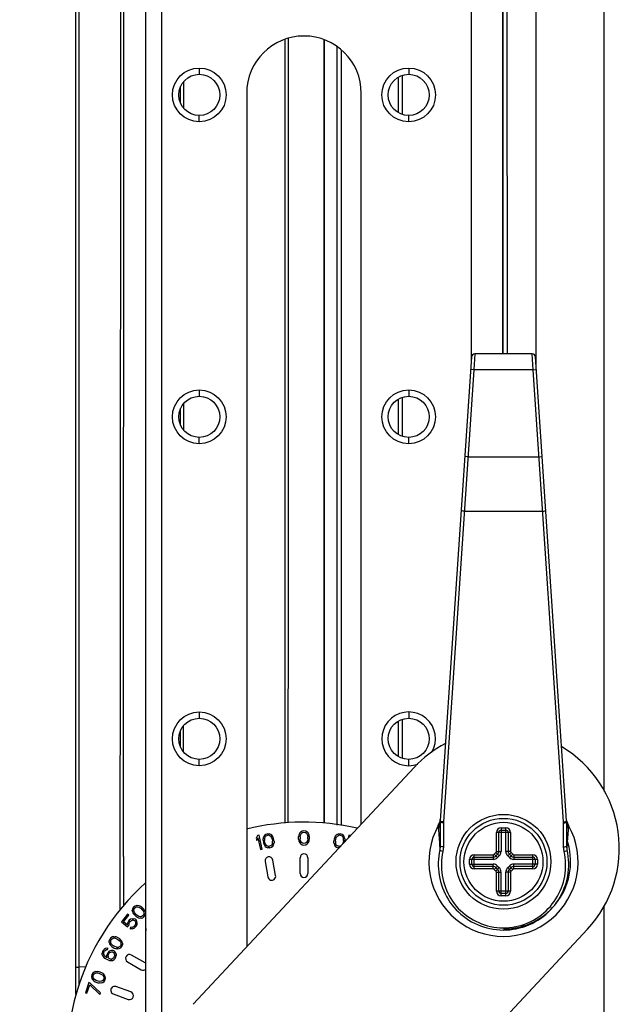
# Paper-space layout 'Sheet' of a CAD drawing. Header units: inches. Extents: x 0.2 to 10.8, y 0.2 to 8.3.
# Tile 379 of 545: x 9.566 to 9.87, y 2.42 to 2.918. Entities that reach past the tile are written whole.
import ezdxf

# ---------------------------------------------------------------- set-up
doc = ezdxf.new("R2010")
doc.units = ezdxf.units.IN
doc.header["$MEASUREMENT"] = 0
doc.layers.get('0').update_dxf_attribs({"lineweight": 5})
doc.layers.add('02___PRT_ALL_AXES', color=7, linetype='Continuous')
doc.styles.add('My Text', font='tahoma.ttf')
doc.dimstyles.new('My Dimension - mm [in] (ANSI)$0', dxfattribs={"dimtxt": 0.12, "dimasz": 0.09842519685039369, "dimexe": 0.125, "dimexo": 0.06299999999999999, "dimgap": 0.03149606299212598, "dimtad": 0, "dimlfac": 250, "dimzin": 4, "dimdsep": 46, "dimtxsty": 'My Text', "dimblk": 'Filled-1', "dimcen": 0.09, "dimclrd": 1, "dimclre": 1, "dimclrt": 1, "dimadec": 1, "dimazin": 1, "dimtfac": 1, "dimtofl": 0, "dimtmove": 0, "dimatfit": 3, "dimfxl": 1, "dimtolj": 1, "dimtzin": 4, "dimlwd": -1, "dimlwe": -1, "dimarcsym": 0})

# ---------------------------------------------------------------- blocks, each defined once
blk = doc.blocks.new('*D12')
at = {"color": 1, "true_color": 0xff0000}
for p, q in [((9.686943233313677, 3.704310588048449), (8.70559147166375, 3.704310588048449)), ((8.83059147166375, 3.605885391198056), (8.83059147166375, 3.470499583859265)), ((8.83059147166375, 1.606466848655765), (8.83059147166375, 1.741852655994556)), ((9.426522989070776, 1.508041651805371), (8.70559147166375, 1.508041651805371))]:
    blk.add_line(p, q, dxfattribs=at)
at = {"layer": 'Defpoints', "color": 0}
for p in [(9.749943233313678, 3.704310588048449), (8.83059147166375, 1.508041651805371), (9.489522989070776, 1.508041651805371)]:
    blk.add_point(p, dxfattribs=at)
at = {"color": 1, "true_color": 0xff0000, "insert": (8.83059147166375, 2.606176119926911), "char_height": 0.12, "attachment_point": 5, "rotation": 90, "style": 'My Text'}
blk.add_mtext('\\A1;549.07 mm [21.617 in]', dxfattribs=at)
blk = doc.blocks.new('Filled-1')

psp = doc.layouts.new('Sheet')

# ---------------------------------------------------------------- linework, layer by layer
at = {"color": 0, "linetype": 'ByBlock', "lineweight": -3}
for p, q in [((9.637943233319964, 2.397654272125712), (9.637943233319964, 3.704310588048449)), ((9.861943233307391, 2.527911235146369), (9.861943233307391, 3.704310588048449)), ((9.629943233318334, 2.380310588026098), (9.629943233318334, 3.69631058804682)), ((9.594515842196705, 2.425246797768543), (9.594366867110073, 3.266723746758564)), ((9.618630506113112, 2.494880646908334), (9.618692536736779, 3.26871408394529)), ((9.596095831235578, 2.429479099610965), (9.596165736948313, 3.25345208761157)), ((9.617077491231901, 3.253546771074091), (9.616904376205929, 2.593748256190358)), ((9.8105515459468, 3.023755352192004), (9.810580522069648, 2.749271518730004)), ((9.812657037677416, 3.023717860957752), (9.812742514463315, 2.749271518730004)), ((9.794543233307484, 3.007425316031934), (9.794543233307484, 2.744181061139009)), ((9.827343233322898, 3.007425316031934), (9.827343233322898, 2.744181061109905)), ((9.81057483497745, 2.749271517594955), (9.810572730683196, 2.997183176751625)), ((9.70034252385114, 2.511834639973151), (9.700339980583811, 2.90850540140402)), ((9.70204202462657, 2.647834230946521), (9.702080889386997, 2.909035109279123)), ((9.719971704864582, 2.908329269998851), (9.719971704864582, 2.511780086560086)), ((9.720371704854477, 2.511724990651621), (9.720371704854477, 2.908163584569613)), ((9.726794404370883, 2.51084032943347), (9.72676857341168, 2.904787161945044)), ((9.728743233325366, 2.90315382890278), (9.728743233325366, 2.510571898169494)), ((9.656943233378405, 2.893990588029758), (9.6569432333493, 2.890790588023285)), ((9.762943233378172, 2.893990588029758), (9.762943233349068, 2.890790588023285)), ((9.649161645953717, 2.873557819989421), (9.649165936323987, 2.887228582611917)), ((9.757735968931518, 2.871438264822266), (9.75773563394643, 2.88934273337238)), ((9.759799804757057, 2.870528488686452), (9.759796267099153, 2.890251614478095)), ((9.647472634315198, 2.876152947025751), (9.647472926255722, 2.884628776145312)), ((9.65694323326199, 2.8667905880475), (9.65694323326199, 2.869990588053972)), ((9.762943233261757, 2.8667905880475), (9.762943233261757, 2.869990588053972)), ((9.79478572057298, 2.747778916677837), (9.7789613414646, 2.512987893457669)), ((9.796382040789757, 2.749270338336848), (9.79595076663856, 2.741271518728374)), ((9.825504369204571, 2.749271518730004), (9.796382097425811, 2.749271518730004)), ((9.825935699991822, 2.741271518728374), (9.825504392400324, 2.749271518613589)), ((9.842925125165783, 2.512987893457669), (9.827100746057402, 2.747778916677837)), ((9.79595076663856, 2.741271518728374), (9.78055771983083, 2.512414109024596)), ((9.79595076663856, 2.741271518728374), (9.79435438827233, 2.741379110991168)), ((9.825935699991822, 2.741271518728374), (9.79595076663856, 2.741271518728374)), ((9.825935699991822, 2.741271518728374), (9.827532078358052, 2.741379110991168)), ((9.841328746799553, 2.512414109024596), (9.825935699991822, 2.741271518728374)), ((9.656943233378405, 2.731030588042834), (9.6569432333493, 2.727830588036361)), ((9.762943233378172, 2.731030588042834), (9.762943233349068, 2.727830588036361)), ((9.7577390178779, 2.708476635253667), (9.757738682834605, 2.726384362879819)), ((9.759829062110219, 2.70755961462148), (9.759825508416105, 2.727300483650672)), ((9.647467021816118, 2.713203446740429), (9.647467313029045, 2.721658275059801)), ((9.649111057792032, 2.710659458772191), (9.649115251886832, 2.72420682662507)), ((9.65694323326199, 2.703830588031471), (9.65694323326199, 2.707030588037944)), ((9.762943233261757, 2.703830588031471), (9.762943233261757, 2.707030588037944)), ((9.792982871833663, 2.697235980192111), (9.791386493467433, 2.697343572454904)), ((9.792982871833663, 2.697235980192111), (9.828903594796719, 2.697235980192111)), ((9.828903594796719, 2.697235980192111), (9.830499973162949, 2.697343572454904)), ((9.791158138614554, 2.669695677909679), (9.830728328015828, 2.669695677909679)), ((9.701953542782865, 2.512033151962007), (9.7020416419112, 2.647834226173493)), ((9.616907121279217, 2.593747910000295), (9.616772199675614, 2.498498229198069)), ((9.656943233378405, 2.568070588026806), (9.6569432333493, 2.564870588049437)), ((9.762943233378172, 2.568070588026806), (9.762943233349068, 2.564870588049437)), ((9.757742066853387, 2.545515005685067), (9.757741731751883, 2.563425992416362)), ((9.759858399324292, 2.544590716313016), (9.759854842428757, 2.564349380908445)), ((9.647464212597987, 2.550248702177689), (9.64746450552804, 2.558693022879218)), ((9.649022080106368, 2.547807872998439), (9.64903222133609, 2.561145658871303)), ((9.65694323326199, 2.540870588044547), (9.65694323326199, 2.54407058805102)), ((9.762943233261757, 2.540870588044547), (9.762943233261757, 2.54407058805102)), ((9.77795348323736, 2.510593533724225), (9.778622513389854, 2.512117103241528)), ((9.778622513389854, 2.512117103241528), (9.778833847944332, 2.5128597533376)), ((9.778798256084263, 2.511882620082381), (9.778961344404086, 2.512987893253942)), ((9.778968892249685, 2.513566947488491), (9.77882175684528, 2.512820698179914)), ((9.778833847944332, 2.5128597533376), (9.778969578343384, 2.513566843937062)), ((9.778943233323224, 2.512449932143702), (9.778943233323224, 2.500220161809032)), ((9.779073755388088, 2.512799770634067), (9.7789613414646, 2.512987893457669)), ((9.78055771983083, 2.512414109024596), (9.780543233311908, 2.511983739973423)), ((9.780543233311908, 2.511983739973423), (9.780543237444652, 2.499753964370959)), ((9.841343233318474, 2.511983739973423), (9.841328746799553, 2.512414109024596)), ((9.841343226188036, 2.499754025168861), (9.841343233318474, 2.511983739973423)), ((9.84281271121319, 2.512799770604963), (9.842925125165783, 2.512987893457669)), ((9.843053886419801, 2.512865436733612), (9.842917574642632, 2.513566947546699)), ((9.842939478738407, 2.512695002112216), (9.842925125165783, 2.512987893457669)), ((9.843088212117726, 2.511882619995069), (9.842925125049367, 2.512987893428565)), ((9.842943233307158, 2.512449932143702), (9.842939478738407, 2.512695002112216)), ((9.842943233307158, 2.500220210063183), (9.842943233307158, 2.512449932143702)), ((9.843052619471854, 2.512859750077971), (9.84326395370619, 2.512117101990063)), ((9.843490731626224, 2.511538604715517), (9.843053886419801, 2.512865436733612)), ((9.84326395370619, 2.512117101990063), (9.843932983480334, 2.510593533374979)), ((9.707843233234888, 2.50683824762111), (9.707543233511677, 2.50622548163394)), ((9.708293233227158, 2.507297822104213), (9.707843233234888, 2.50683824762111)), ((9.708143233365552, 2.505765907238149), (9.708743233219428, 2.506685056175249)), ((9.709043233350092, 2.507757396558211), (9.708293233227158, 2.507297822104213)), ((9.708743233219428, 2.506685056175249), (9.709193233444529, 2.506991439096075)), ((9.709943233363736, 2.507910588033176), (9.709043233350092, 2.507757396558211)), ((9.709193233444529, 2.506991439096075), (9.709943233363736, 2.50714463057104)), ((9.71084323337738, 2.507757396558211), (9.709943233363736, 2.507910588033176)), ((9.709943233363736, 2.50714463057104), (9.710693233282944, 2.506991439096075)), ((9.710693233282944, 2.506991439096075), (9.71114323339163, 2.506685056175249)), ((9.711593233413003, 2.507297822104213), (9.71084323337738, 2.507757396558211)), ((9.71114323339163, 2.506685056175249), (9.71174323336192, 2.505765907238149)), ((9.712043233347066, 2.50683824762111), (9.711593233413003, 2.507297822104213)), ((9.712343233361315, 2.50622548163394), (9.712043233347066, 2.50683824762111)), ((9.777953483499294, 2.510593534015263), (9.77796115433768, 2.50980463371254)), ((9.77796115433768, 2.50980463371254), (9.778003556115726, 2.508880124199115)), ((9.814543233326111, 2.507025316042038), (9.807343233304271, 2.507025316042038)), ((9.807343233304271, 2.497453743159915), (9.807343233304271, 2.507025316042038)), ((9.80854323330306, 2.497453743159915), (9.80854323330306, 2.507025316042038)), ((9.80974323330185, 2.509425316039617), (9.812143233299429, 2.509425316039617)), ((9.80974323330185, 2.509425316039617), (9.80974323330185, 2.497453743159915)), ((9.80974323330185, 2.508225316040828), (9.812143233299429, 2.508225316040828)), ((9.812143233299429, 2.497453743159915), (9.812143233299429, 2.509425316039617)), ((9.813343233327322, 2.507025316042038), (9.813343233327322, 2.497453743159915)), ((9.814543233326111, 2.507025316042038), (9.814543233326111, 2.497453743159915)), ((9.843948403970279, 2.510602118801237), (9.843490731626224, 2.511538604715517)), ((9.843882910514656, 2.508880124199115), (9.843925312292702, 2.50980463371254)), ((9.843925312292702, 2.50980463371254), (9.843932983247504, 2.510593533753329)), ((9.686413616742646, 2.505490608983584), (9.685750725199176, 2.504257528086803)), ((9.685750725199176, 2.504257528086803), (9.686000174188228, 2.503057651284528)), ((9.686000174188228, 2.503057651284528), (9.686663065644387, 2.504290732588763)), ((9.687294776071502, 2.505673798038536), (9.686413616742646, 2.505490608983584)), ((9.686663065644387, 2.504290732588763), (9.687879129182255, 2.498441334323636)), ((9.68876028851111, 2.498624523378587), (9.687294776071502, 2.505673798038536)), ((9.689247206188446, 2.503116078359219), (9.689272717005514, 2.50389616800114)), ((9.689247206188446, 2.503116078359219), (9.689467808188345, 2.501755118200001)), ((9.689347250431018, 2.504373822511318), (9.689272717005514, 2.50389616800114)), ((9.689545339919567, 2.505026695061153), (9.689347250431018, 2.504373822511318)), ((9.689467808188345, 2.501755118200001), (9.689738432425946, 2.501023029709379)), ((9.689916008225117, 2.5055523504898), (9.689545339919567, 2.505026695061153)), ((9.690582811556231, 2.506126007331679), (9.689916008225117, 2.5055523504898)), ((9.690013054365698, 2.504016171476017), (9.690012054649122, 2.503084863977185)), ((9.69018363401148, 2.502026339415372), (9.690012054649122, 2.503084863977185)), ((9.690013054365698, 2.504016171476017), (9.690458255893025, 2.505019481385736)), ((9.69047876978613, 2.501143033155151), (9.69018363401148, 2.502026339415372)), ((9.690458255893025, 2.505019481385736), (9.690853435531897, 2.50539391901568)), ((9.691446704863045, 2.506421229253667), (9.690582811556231, 2.506126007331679)), ((9.690853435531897, 2.50539391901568), (9.69156926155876, 2.505665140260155)), ((9.691446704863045, 2.506421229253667), (9.692359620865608, 2.506414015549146)), ((9.69233410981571, 2.505633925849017), (9.69156926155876, 2.505665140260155)), ((9.69233410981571, 2.505633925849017), (9.692827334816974, 2.505403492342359)), ((9.693173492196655, 2.506080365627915), (9.692359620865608, 2.506414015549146)), ((9.692827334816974, 2.505403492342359), (9.69356667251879, 2.504592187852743)), ((9.693691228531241, 2.505698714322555), (9.693173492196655, 2.506080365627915)), ((9.69356667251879, 2.504592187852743), (9.693861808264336, 2.503708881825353)), ((9.694032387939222, 2.501719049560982), (9.693587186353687, 2.500715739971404)), ((9.69408540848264, 2.505141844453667), (9.693691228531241, 2.505698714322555)), ((9.693861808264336, 2.503708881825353), (9.69403338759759, 2.50265035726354)), ((9.694032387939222, 2.501719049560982), (9.69403338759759, 2.50265035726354)), ((9.694307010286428, 2.504712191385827), (9.69408540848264, 2.505141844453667)), ((9.694577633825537, 2.50398010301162), (9.694307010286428, 2.504712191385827)), ((9.69479823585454, 2.502619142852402), (9.694577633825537, 2.50398010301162)), ((9.694698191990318, 2.501361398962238), (9.69477272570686, 2.501839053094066)), ((9.69479823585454, 2.502619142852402), (9.69477272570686, 2.501839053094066)), ((9.707393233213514, 2.505765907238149), (9.707243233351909, 2.504999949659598)), ((9.707243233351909, 2.503621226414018), (9.707243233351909, 2.504999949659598)), ((9.707243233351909, 2.503621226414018), (9.707393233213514, 2.502855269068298)), ((9.707543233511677, 2.50622548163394), (9.707393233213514, 2.505765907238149)), ((9.707393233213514, 2.502855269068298), (9.707543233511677, 2.502395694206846)), ((9.707543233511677, 2.502395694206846), (9.707843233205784, 2.50178292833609)), ((9.707843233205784, 2.50178292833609), (9.708293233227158, 2.501323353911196)), ((9.707993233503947, 2.504846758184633), (9.708143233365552, 2.505765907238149)), ((9.707993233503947, 2.504846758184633), (9.707993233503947, 2.503774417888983)), ((9.708143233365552, 2.502855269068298), (9.707993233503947, 2.503774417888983)), ((9.708743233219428, 2.501936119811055), (9.708143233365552, 2.502855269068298)), ((9.709193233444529, 2.501629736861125), (9.708743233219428, 2.501936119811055)), ((9.71114323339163, 2.501936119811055), (9.710693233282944, 2.501629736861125)), ((9.71174323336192, 2.502855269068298), (9.71114323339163, 2.501936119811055)), ((9.7115932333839, 2.501323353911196), (9.712043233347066, 2.50178292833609)), ((9.71174323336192, 2.505765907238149), (9.711893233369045, 2.504846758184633)), ((9.711893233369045, 2.503774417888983), (9.71174323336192, 2.502855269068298)), ((9.711893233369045, 2.503774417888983), (9.711893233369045, 2.504846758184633)), ((9.712043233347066, 2.50178292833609), (9.712343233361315, 2.502395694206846)), ((9.71249323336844, 2.505765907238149), (9.712343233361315, 2.50622548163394)), ((9.712343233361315, 2.502395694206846), (9.71249323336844, 2.502855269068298)), ((9.712643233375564, 2.504999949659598), (9.71249323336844, 2.505765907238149)), ((9.71249323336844, 2.502855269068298), (9.712643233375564, 2.503621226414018)), ((9.712643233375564, 2.504999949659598), (9.712643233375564, 2.503621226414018)), ((9.72530883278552, 2.50398010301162), (9.725088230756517, 2.502619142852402)), ((9.725113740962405, 2.501839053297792), (9.725088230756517, 2.502619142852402)), ((9.725113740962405, 2.501839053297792), (9.72518827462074, 2.501361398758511)), ((9.725579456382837, 2.504712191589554), (9.72530883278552, 2.50398010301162)), ((9.725801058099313, 2.50514184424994), (9.725579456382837, 2.504712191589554)), ((9.726195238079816, 2.505698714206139), (9.725801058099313, 2.50514184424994)), ((9.725853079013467, 2.50265035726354), (9.726024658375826, 2.503708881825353)), ((9.725853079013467, 2.50265035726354), (9.725854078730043, 2.501719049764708)), ((9.72629928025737, 2.500715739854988), (9.725854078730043, 2.501719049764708)), ((9.726024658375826, 2.503708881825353), (9.726319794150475, 2.504592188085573)), ((9.726712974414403, 2.506080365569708), (9.726195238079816, 2.505698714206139)), ((9.726319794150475, 2.504592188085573), (9.727059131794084, 2.505403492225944)), ((9.727526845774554, 2.506414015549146), (9.726712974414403, 2.506080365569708)), ((9.727059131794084, 2.505403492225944), (9.727552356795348, 2.505633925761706)), ((9.727526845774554, 2.506414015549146), (9.728439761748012, 2.506421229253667)), ((9.728317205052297, 2.505665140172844), (9.727552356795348, 2.505633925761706)), ((9.728317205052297, 2.505665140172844), (9.72903303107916, 2.505393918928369)), ((9.729303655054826, 2.506126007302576), (9.728439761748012, 2.506421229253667)), ((9.72903303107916, 2.505393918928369), (9.729428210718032, 2.505019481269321)), ((9.72997045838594, 2.505552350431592), (9.729303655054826, 2.506126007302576)), ((9.72970283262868, 2.502026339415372), (9.729407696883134, 2.501143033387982)), ((9.729428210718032, 2.505019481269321), (9.729873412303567, 2.504016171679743)), ((9.72987441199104, 2.503084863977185), (9.72970283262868, 2.502026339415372)), ((9.72987441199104, 2.503084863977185), (9.729873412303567, 2.504016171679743)), ((9.73034112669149, 2.505026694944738), (9.72997045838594, 2.505552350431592)), ((9.730539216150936, 2.504373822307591), (9.73034112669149, 2.505026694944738)), ((9.730498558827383, 2.50224804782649), (9.730639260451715, 2.503116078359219)), ((9.730613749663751, 2.503896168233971), (9.730539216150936, 2.504373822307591)), ((9.730613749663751, 2.503896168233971), (9.730639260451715, 2.503116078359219)), ((9.732591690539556, 2.505673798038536), (9.732275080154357, 2.504150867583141)), ((9.733472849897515, 2.505490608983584), (9.732591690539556, 2.505673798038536)), ((9.687879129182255, 2.498441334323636), (9.68876028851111, 2.498624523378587)), ((9.689738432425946, 2.501023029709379), (9.689960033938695, 2.500593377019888)), ((9.689960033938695, 2.500593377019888), (9.690354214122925, 2.500036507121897)), ((9.690354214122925, 2.500036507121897), (9.690871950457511, 2.499654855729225)), ((9.691218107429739, 2.500331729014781), (9.69047876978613, 2.501143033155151)), ((9.690871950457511, 2.499654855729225), (9.691685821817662, 2.49932120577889)), ((9.691711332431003, 2.500101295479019), (9.691218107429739, 2.500331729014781)), ((9.692598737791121, 2.499313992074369), (9.691685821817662, 2.49932120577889)), ((9.691711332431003, 2.500101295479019), (9.692476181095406, 2.500070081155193)), ((9.693192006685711, 2.50034130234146), (9.692476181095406, 2.500070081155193)), ((9.692598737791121, 2.499313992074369), (9.693462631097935, 2.499609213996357)), ((9.693587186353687, 2.500715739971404), (9.693192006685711, 2.50034130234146)), ((9.693462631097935, 2.499609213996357), (9.69412943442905, 2.500182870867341)), ((9.69412943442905, 2.500182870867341), (9.6945001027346, 2.500708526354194)), ((9.6945001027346, 2.500708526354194), (9.694698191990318, 2.501361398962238)), ((9.708293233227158, 2.501323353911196), (9.709043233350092, 2.500863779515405)), ((9.709043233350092, 2.500863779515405), (9.709943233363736, 2.50071058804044)), ((9.709943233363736, 2.50147654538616), (9.709193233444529, 2.501629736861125)), ((9.710693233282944, 2.501629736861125), (9.709943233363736, 2.50147654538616)), ((9.709943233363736, 2.50071058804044), (9.710843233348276, 2.500863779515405)), ((9.710843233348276, 2.500863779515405), (9.7115932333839, 2.501323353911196)), ((9.72518827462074, 2.501361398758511), (9.725386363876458, 2.500708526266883)), ((9.725386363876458, 2.500708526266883), (9.725757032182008, 2.500182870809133)), ((9.725757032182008, 2.500182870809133), (9.726423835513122, 2.499609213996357)), ((9.726694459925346, 2.500341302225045), (9.72629928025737, 2.500715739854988)), ((9.726423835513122, 2.499609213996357), (9.727287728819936, 2.499313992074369)), ((9.727410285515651, 2.500070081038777), (9.726694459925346, 2.500341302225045)), ((9.727762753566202, 2.499317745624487), (9.727287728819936, 2.499313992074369)), ((9.727410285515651, 2.500070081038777), (9.728175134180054, 2.500101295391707)), ((9.728668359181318, 2.50033172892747), (9.728175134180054, 2.500101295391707)), ((9.729407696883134, 2.501143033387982), (9.728668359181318, 2.50033172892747)), ((9.778943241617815, 2.500220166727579), (9.778721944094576, 2.498204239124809)), ((9.806280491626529, 2.496059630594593), (9.807108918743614, 2.496888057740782)), ((9.807108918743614, 2.496888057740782), (9.808805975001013, 2.49519100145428)), ((9.807343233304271, 2.497453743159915), (9.80974323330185, 2.497453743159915)), ((9.814543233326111, 2.497453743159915), (9.812143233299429, 2.497453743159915)), ((9.814777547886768, 2.496888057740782), (9.813080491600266, 2.49519100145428)), ((9.814777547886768, 2.496888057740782), (9.815605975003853, 2.496059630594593)), ((9.843164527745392, 2.498204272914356), (9.842943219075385, 2.500220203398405)), ((9.843262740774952, 2.500220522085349), (9.843277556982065, 2.500487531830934)), ((9.618630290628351, 2.49488090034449), (9.618628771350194, 2.469936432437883)), ((9.690261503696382, 2.492413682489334), (9.691650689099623, 2.484535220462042)), ((9.69558992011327, 2.485229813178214), (9.694200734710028, 2.493108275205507)), ((9.707943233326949, 2.486310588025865), (9.707943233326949, 2.494310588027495)), ((9.711943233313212, 2.494310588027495), (9.711943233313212, 2.486310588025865)), ((9.805714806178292, 2.493425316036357), (9.793743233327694, 2.493425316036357)), ((9.793743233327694, 2.491025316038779), (9.793743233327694, 2.493425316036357)), ((9.794943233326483, 2.491025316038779), (9.794943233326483, 2.493425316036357)), ((9.796143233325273, 2.495825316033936), (9.805714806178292, 2.495825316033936)), ((9.796143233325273, 2.4886253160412), (9.796143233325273, 2.495825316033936)), ((9.796143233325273, 2.494625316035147), (9.805714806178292, 2.494625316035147)), ((9.805714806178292, 2.495825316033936), (9.805714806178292, 2.493425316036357)), ((9.806280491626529, 2.496059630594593), (9.807977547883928, 2.494362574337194)), ((9.807129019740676, 2.495211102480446), (9.807957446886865, 2.496039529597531)), ((9.808805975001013, 2.49519100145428), (9.807977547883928, 2.494362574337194)), ((9.813908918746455, 2.494362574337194), (9.813080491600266, 2.49519100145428)), ((9.815605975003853, 2.496059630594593), (9.813908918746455, 2.494362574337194)), ((9.813929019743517, 2.496039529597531), (9.814757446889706, 2.495211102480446)), ((9.81617166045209, 2.495825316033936), (9.82574323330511, 2.495825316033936)), ((9.81617166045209, 2.495825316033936), (9.81617166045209, 2.493425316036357)), ((9.81617166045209, 2.494625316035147), (9.82574323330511, 2.494625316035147)), ((9.828143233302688, 2.493425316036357), (9.81617166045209, 2.493425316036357)), ((9.82574323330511, 2.4886253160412), (9.82574323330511, 2.495825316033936)), ((9.826943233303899, 2.493425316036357), (9.826943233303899, 2.491025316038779)), ((9.828143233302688, 2.493425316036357), (9.828143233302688, 2.491025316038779)), ((9.793743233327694, 2.491025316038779), (9.805714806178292, 2.491025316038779)), ((9.805714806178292, 2.489825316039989), (9.796143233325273, 2.489825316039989)), ((9.805714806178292, 2.4886253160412), (9.796143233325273, 2.4886253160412)), ((9.805714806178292, 2.4886253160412), (9.805714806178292, 2.491025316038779)), ((9.806280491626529, 2.488391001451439), (9.807977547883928, 2.490088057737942)), ((9.807108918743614, 2.487562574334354), (9.806280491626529, 2.488391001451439)), ((9.807108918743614, 2.487562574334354), (9.808805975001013, 2.489259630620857)), ((9.807957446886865, 2.488411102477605), (9.807129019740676, 2.48923952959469)), ((9.807343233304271, 2.486996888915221), (9.80974323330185, 2.486996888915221)), ((9.807343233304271, 2.477425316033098), (9.807343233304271, 2.486996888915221)), ((9.807977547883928, 2.490088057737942), (9.808805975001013, 2.489259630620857)), ((9.80854323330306, 2.477425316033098), (9.80854323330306, 2.486996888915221)), ((9.80974323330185, 2.475025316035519), (9.80974323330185, 2.486996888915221)), ((9.814543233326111, 2.486996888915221), (9.812143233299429, 2.486996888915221)), ((9.812143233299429, 2.475025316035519), (9.812143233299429, 2.486996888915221)), ((9.813080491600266, 2.489259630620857), (9.813908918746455, 2.490088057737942)), ((9.814777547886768, 2.487562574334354), (9.813080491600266, 2.489259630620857)), ((9.813343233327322, 2.486996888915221), (9.813343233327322, 2.477425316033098)), ((9.815605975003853, 2.488391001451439), (9.813908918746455, 2.490088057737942)), ((9.814757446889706, 2.48923952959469), (9.813929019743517, 2.488411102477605)), ((9.814543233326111, 2.486996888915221), (9.814543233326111, 2.477425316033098)), ((9.815605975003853, 2.488391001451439), (9.814777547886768, 2.487562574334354)), ((9.828143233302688, 2.491025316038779), (9.81617166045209, 2.491025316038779)), ((9.81617166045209, 2.4886253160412), (9.81617166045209, 2.491025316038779)), ((9.82574323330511, 2.489825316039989), (9.81617166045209, 2.489825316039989)), ((9.82574323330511, 2.4886253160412), (9.81617166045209, 2.4886253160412)), ((9.814543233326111, 2.477425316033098), (9.807343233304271, 2.477425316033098)), ((9.812143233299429, 2.476225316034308), (9.80974323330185, 2.476225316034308)), ((9.812143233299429, 2.475025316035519), (9.80974323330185, 2.475025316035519)), ((9.623206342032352, 2.468504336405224), (9.623049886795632, 2.467638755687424)), ((9.623093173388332, 2.466997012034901), (9.623049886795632, 2.467638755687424)), ((9.623093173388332, 2.466997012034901), (9.6233506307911, 2.466365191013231)), ((9.623691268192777, 2.469277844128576), (9.623206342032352, 2.468504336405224)), ((9.624404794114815, 2.469847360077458), (9.623691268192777, 2.469277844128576)), ((9.62380669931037, 2.46756652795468), (9.623877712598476, 2.468106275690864)), ((9.62409301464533, 2.466506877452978), (9.62380669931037, 2.46756652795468)), ((9.623877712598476, 2.468106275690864), (9.624262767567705, 2.46876786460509)), ((9.624262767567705, 2.46876786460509), (9.62487642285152, 2.46922546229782)), ((9.625247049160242, 2.470100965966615), (9.624404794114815, 2.469847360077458)), ((9.62487642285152, 2.46922546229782), (9.625404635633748, 2.469357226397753)), ((9.625247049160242, 2.470100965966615), (9.625889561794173, 2.470130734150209)), ((9.625404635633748, 2.469357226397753), (9.62648991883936, 2.469192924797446)), ((9.626546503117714, 2.469946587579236), (9.625889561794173, 2.470130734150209)), ((9.62648991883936, 2.469192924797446), (9.627275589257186, 2.468692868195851)), ((9.626989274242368, 2.469752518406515), (9.626546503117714, 2.469946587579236)), ((9.627660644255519, 2.469354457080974), (9.626989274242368, 2.469752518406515)), ((9.627275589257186, 2.468692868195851), (9.628075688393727, 2.467978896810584)), ((9.628689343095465, 2.468436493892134), (9.627660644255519, 2.469354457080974)), ((9.628075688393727, 2.467978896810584), (9.628661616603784, 2.467255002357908)), ((9.628661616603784, 2.467255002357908), (9.628947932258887, 2.466195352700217)), ((9.629160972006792, 2.467814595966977), (9.628689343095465, 2.468436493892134)), ((9.629404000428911, 2.467396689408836), (9.629160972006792, 2.467814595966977)), ((9.629661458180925, 2.466764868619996), (9.629404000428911, 2.467396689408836)), ((9.861943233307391, 2.353326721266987), (9.861943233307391, 2.470160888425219)), ((9.620653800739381, 2.465771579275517), (9.61749601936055, 2.461766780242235)), ((9.618561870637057, 2.461881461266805), (9.621255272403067, 2.465297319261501)), ((9.620486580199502, 2.46036382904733), (9.618561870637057, 2.461881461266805)), ((9.620934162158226, 2.46192111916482), (9.620590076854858, 2.461237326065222)), ((9.621255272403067, 2.465297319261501), (9.620653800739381, 2.465771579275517)), ((9.621491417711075, 2.462627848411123), (9.620934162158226, 2.46192111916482)), ((9.622076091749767, 2.463121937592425), (9.621491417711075, 2.462627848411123)), ((9.621535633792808, 2.461446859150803), (9.622092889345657, 2.462153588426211)), ((9.62290135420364, 2.463426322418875), (9.622076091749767, 2.463121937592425)), ((9.622092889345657, 2.462153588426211), (9.622584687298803, 2.462529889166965)), ((9.622584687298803, 2.462529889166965), (9.62310390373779, 2.46269354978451)), ((9.62290135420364, 2.463426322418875), (9.62366115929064, 2.463400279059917)), ((9.623650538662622, 2.462644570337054), (9.62310390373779, 2.46269354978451)), ((9.6233506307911, 2.466365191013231), (9.6235936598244, 2.46594728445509)), ((9.6235936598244, 2.46594728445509), (9.624065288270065, 2.465325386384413)), ((9.623650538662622, 2.462644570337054), (9.624104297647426, 2.462477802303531)), ((9.624448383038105, 2.463161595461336), (9.62366115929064, 2.463400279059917)), ((9.624065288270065, 2.465325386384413), (9.625093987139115, 2.464407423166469)), ((9.624678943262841, 2.465782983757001), (9.62409301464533, 2.466506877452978)), ((9.624104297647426, 2.462477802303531), (9.624344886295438, 2.462288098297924)), ((9.624344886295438, 2.462288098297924), (9.624612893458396, 2.461885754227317)), ((9.62492956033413, 2.462782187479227), (9.624448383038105, 2.463161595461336)), ((9.624612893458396, 2.461885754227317), (9.624788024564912, 2.46136562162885)), ((9.625479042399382, 2.465069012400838), (9.624678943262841, 2.465782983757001)), ((9.625345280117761, 2.462072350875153), (9.62492956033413, 2.462782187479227)), ((9.625093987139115, 2.464407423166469), (9.62576535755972, 2.464009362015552)), ((9.62554782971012, 2.461339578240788), (9.625345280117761, 2.462072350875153)), ((9.626264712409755, 2.46456895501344), (9.625479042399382, 2.465069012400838)), ((9.62576535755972, 2.464009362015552), (9.626208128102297, 2.463815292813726)), ((9.626208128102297, 2.463815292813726), (9.626865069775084, 2.463631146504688)), ((9.627349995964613, 2.464404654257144), (9.626264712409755, 2.46456895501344)), ((9.627507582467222, 2.463660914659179), (9.626865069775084, 2.463631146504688)), ((9.627878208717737, 2.464536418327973), (9.627349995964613, 2.464404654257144)), ((9.627507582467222, 2.463660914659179), (9.628349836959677, 2.463914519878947)), ((9.628491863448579, 2.464994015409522), (9.627878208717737, 2.464536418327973)), ((9.628349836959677, 2.463914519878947), (9.629063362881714, 2.464484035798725)), ((9.628876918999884, 2.465655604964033), (9.628491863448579, 2.464994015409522)), ((9.628947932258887, 2.466195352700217), (9.628876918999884, 2.465655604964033)), ((9.629063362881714, 2.464484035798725), (9.62954828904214, 2.465257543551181)), ((9.62954828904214, 2.465257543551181), (9.629704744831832, 2.466123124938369)), ((9.629661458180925, 2.466764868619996), (9.629704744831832, 2.466123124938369)), ((9.61749601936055, 2.461766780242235), (9.620623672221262, 2.459300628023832)), ((9.620590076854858, 2.461237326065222), (9.620486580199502, 2.46036382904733)), ((9.620623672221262, 2.459300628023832), (9.621273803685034, 2.460125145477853)), ((9.62128442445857, 2.460880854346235), (9.621273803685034, 2.460125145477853)), ((9.62128442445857, 2.460880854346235), (9.621535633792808, 2.461446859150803)), ((9.622263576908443, 2.459153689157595), (9.621706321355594, 2.458446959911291)), ((9.621706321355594, 2.458446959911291), (9.62237325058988, 2.458303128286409)), ((9.622930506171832, 2.459009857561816), (9.622263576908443, 2.459153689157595)), ((9.623133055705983, 2.458277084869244), (9.62237325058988, 2.458303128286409)), ((9.62344972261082, 2.459173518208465), (9.622930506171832, 2.459009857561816)), ((9.623133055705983, 2.458277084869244), (9.623958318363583, 2.458581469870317)), ((9.623941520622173, 2.459549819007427), (9.62344972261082, 2.459173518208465)), ((9.624498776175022, 2.460256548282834), (9.623941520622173, 2.459549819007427)), ((9.623958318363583, 2.458581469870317), (9.624542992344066, 2.459075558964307)), ((9.624749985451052, 2.460822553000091), (9.624498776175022, 2.460256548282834)), ((9.624542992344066, 2.459075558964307), (9.625100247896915, 2.459782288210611)), ((9.624749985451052, 2.460822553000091), (9.624788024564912, 2.46136562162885)), ((9.625100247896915, 2.459782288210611), (9.625444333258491, 2.460466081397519)), ((9.625444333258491, 2.460466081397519), (9.62554782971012, 2.461339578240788)), ((9.611289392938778, 2.451405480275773), (9.611293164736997, 2.452285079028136)), ((9.611636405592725, 2.453131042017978), (9.611293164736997, 2.452285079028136)), ((9.612240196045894, 2.453815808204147), (9.611636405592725, 2.453131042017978)), ((9.612023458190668, 2.452009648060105), (9.612287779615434, 2.452728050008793)), ((9.612023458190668, 2.452009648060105), (9.61204724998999, 2.45146576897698)), ((9.613025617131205, 2.454211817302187), (9.612240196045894, 2.453815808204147)), ((9.612287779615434, 2.452728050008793), (9.612812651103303, 2.453285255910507)), ((9.612812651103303, 2.453285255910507), (9.613309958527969, 2.453506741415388)), ((9.613653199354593, 2.454352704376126), (9.613025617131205, 2.454211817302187)), ((9.614407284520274, 2.453533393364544), (9.613309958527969, 2.453506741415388)), ((9.613653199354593, 2.454352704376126), (9.614332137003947, 2.454285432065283)), ((9.614801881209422, 2.454171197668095), (9.614332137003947, 2.454285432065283)), ((9.614407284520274, 2.453533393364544), (9.615267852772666, 2.453177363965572)), ((9.615532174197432, 2.453895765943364), (9.614801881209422, 2.454171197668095)), ((9.615267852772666, 2.453177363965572), (9.616179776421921, 2.452613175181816)), ((9.616704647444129, 2.453170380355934), (9.615532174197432, 2.453895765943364)), ((9.616179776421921, 2.452613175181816), (9.616882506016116, 2.452002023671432)), ((9.61727710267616, 2.452639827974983), (9.616704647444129, 2.453170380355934)), ((9.616882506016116, 2.452002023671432), (9.617348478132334, 2.451008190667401)), ((9.617589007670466, 2.452270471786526), (9.61727710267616, 2.452639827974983)), ((9.617952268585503, 2.451692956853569), (9.617589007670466, 2.452270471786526)), ((9.608259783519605, 2.447300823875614), (9.607975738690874, 2.446772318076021)), ((9.608749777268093, 2.447888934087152), (9.608259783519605, 2.447300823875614)), ((9.60857941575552, 2.446277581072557), (9.609005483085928, 2.447070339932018)), ((9.609509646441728, 2.448332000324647), (9.608749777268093, 2.447888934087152)), ((9.609005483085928, 2.447070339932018), (9.60935345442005, 2.447394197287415)), ((9.60935345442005, 2.447394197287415), (9.60983636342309, 2.447645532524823)), ((9.6102624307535, 2.448438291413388), (9.609509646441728, 2.448332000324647)), ((9.61038319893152, 2.447692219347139), (9.60983636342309, 2.447645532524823)), ((9.610738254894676, 2.448352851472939), (9.6102624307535, 2.448438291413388)), ((9.61038319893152, 2.447692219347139), (9.610738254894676, 2.448352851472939)), ((9.61187459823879, 2.447231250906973), (9.611114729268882, 2.446788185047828)), ((9.611289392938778, 2.451405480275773), (9.61144345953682, 2.450781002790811)), ((9.61144345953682, 2.450781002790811), (9.611806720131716, 2.450203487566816)), ((9.611806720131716, 2.450203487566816), (9.612118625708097, 2.449834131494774)), ((9.612492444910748, 2.447410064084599), (9.61187459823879, 2.447231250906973)), ((9.612513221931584, 2.45047193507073), (9.61204724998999, 2.45146576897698)), ((9.612118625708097, 2.449834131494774), (9.612691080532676, 2.449303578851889)), ((9.61330915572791, 2.447311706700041), (9.612492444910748, 2.447410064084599)), ((9.613215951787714, 2.449860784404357), (9.612513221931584, 2.45047193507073)), ((9.612691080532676, 2.449303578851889), (9.613863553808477, 2.448578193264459)), ((9.614127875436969, 2.449296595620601), (9.613215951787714, 2.449860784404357)), ((9.613983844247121, 2.446949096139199), (9.61330915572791, 2.447311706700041)), ((9.613863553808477, 2.448578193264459), (9.61459384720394, 2.448302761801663)), ((9.61451651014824, 2.446322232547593), (9.613983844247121, 2.446949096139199)), ((9.614988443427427, 2.448940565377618), (9.614127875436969, 2.449296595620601)), ((9.61459384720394, 2.448302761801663), (9.615063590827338, 2.448188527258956)), ((9.614988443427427, 2.448940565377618), (9.616085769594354, 2.448967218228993)), ((9.615742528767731, 2.448121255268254), (9.615063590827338, 2.448188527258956)), ((9.615742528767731, 2.448121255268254), (9.616370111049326, 2.44826214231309)), ((9.616583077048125, 2.449188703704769), (9.616085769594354, 2.448967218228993)), ((9.616370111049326, 2.44826214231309), (9.617155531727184, 2.448658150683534)), ((9.617107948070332, 2.449745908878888), (9.616583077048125, 2.449188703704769)), ((9.617372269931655, 2.450464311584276), (9.617107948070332, 2.449745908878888)), ((9.617155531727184, 2.448658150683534), (9.617759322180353, 2.449342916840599)), ((9.617372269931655, 2.450464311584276), (9.617348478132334, 2.451008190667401)), ((9.617759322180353, 2.449342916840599), (9.618102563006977, 2.450188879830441)), ((9.618106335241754, 2.451068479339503), (9.617952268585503, 2.451692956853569)), ((9.618106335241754, 2.451068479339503), (9.618102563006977, 2.450188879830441)), ((9.607975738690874, 2.446772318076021), (9.607755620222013, 2.446039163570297)), ((9.607805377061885, 2.445160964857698), (9.607755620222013, 2.446039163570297)), ((9.607805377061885, 2.445160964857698), (9.608132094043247, 2.444474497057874)), ((9.608132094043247, 2.444474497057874), (9.608664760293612, 2.443847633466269)), ((9.608501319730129, 2.445808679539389), (9.60857941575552, 2.446277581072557)), ((9.608501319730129, 2.445808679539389), (9.60855816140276, 2.445267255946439)), ((9.608820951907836, 2.444785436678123), (9.60855816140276, 2.445267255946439)), ((9.608664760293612, 2.443847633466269), (9.609538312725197, 2.443207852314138)), ((9.609154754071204, 2.444435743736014), (9.608820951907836, 2.444785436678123)), ((9.609893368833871, 2.443868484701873), (9.609154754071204, 2.444435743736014)), ((9.609538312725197, 2.443207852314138), (9.610482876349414, 2.44270019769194)), ((9.610163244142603, 2.443723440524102), (9.609893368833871, 2.443868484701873)), ((9.610269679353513, 2.445539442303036), (9.610049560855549, 2.444806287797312)), ((9.610049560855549, 2.444806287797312), (9.610163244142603, 2.443723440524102)), ((9.610624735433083, 2.446200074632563), (9.610269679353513, 2.445539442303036)), ((9.610482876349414, 2.44270019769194), (9.611498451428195, 2.442324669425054)), ((9.611114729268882, 2.446788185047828), (9.610624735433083, 2.446200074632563)), ((9.610795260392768, 2.444575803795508), (9.610873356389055, 2.445044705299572)), ((9.610795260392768, 2.444575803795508), (9.610852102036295, 2.444034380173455)), ((9.610979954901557, 2.443625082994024), (9.610852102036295, 2.444034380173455)), ((9.610873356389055, 2.445044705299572), (9.611370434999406, 2.445969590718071)), ((9.611313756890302, 2.44327539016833), (9.610979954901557, 2.443625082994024)), ((9.611718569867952, 2.443057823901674), (9.611313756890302, 2.44327539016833)), ((9.611370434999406, 2.445969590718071), (9.611718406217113, 2.446293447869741)), ((9.611498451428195, 2.442324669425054), (9.612315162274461, 2.442226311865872)), ((9.611718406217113, 2.446293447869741), (9.612201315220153, 2.446544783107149)), ((9.612194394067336, 2.442972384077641), (9.611718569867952, 2.443057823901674)), ((9.612194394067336, 2.442972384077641), (9.61274122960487, 2.443019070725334)), ((9.612201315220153, 2.446544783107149), (9.612613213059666, 2.44666399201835)), ((9.612315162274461, 2.442226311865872), (9.61306794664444, 2.442332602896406)), ((9.612613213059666, 2.44666399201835), (9.613089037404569, 2.44657855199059)), ((9.61322413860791, 2.443270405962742), (9.61274122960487, 2.443019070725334)), ((9.61306794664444, 2.442332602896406), (9.613827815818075, 2.442775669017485)), ((9.613089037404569, 2.44657855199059), (9.613493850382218, 2.446360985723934)), ((9.613572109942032, 2.443594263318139), (9.61322413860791, 2.443270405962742)), ((9.613493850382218, 2.446360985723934), (9.613827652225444, 2.446011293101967)), ((9.614069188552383, 2.444519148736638), (9.613572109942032, 2.443594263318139)), ((9.613827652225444, 2.446011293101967), (9.614090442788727, 2.445529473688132)), ((9.613827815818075, 2.442775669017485), (9.61431780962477, 2.443363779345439)), ((9.614147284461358, 2.444988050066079), (9.614069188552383, 2.444519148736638)), ((9.614147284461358, 2.444988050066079), (9.614090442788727, 2.445529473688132)), ((9.61431780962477, 2.443363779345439), (9.61467286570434, 2.444024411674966)), ((9.614843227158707, 2.445635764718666), (9.61451651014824, 2.446322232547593)), ((9.61467286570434, 2.444024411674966), (9.614892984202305, 2.444757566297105)), ((9.614843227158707, 2.445635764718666), (9.614892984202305, 2.444757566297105)), ((9.629536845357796, 2.441042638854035), (9.622608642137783, 2.445042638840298)), ((9.599491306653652, 2.439027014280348), (9.596097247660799, 2.438932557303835)), ((9.6206086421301, 2.441578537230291), (9.627536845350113, 2.437578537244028)), ((9.602568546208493, 2.435136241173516), (9.602377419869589, 2.434243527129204)), ((9.602377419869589, 2.434243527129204), (9.60252644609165, 2.433376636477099)), ((9.60252644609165, 2.433376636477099), (9.602786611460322, 2.43278839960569)), ((9.603044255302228, 2.435915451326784), (9.602568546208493, 2.435136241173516)), ((9.602786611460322, 2.43278839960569), (9.603244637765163, 2.432282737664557)), ((9.603748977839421, 2.436441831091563), (9.603044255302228, 2.435915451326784)), ((9.603144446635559, 2.434099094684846), (9.603280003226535, 2.434852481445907)), ((9.60326232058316, 2.433567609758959), (9.603144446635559, 2.434099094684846)), ((9.603244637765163, 2.432282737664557), (9.60361594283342, 2.431973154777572)), ((9.603893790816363, 2.432669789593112), (9.60326232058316, 2.433567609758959)), ((9.603280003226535, 2.434852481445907), (9.603700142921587, 2.435492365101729)), ((9.60361594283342, 2.431973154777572), (9.604271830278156, 2.431550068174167)), ((9.603700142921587, 2.435492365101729), (9.60415143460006, 2.435796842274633)), ((9.604342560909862, 2.436689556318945), (9.603748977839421, 2.436441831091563)), ((9.60469196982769, 2.432189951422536), (9.603893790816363, 2.432669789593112)), ((9.60415143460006, 2.435796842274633), (9.605227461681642, 2.43601363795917)), ((9.604342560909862, 2.436689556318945), (9.605022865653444, 2.436741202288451)), ((9.605688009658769, 2.431792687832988), (9.60469196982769, 2.432189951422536)), ((9.605022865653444, 2.436741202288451), (9.605505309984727, 2.436710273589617)), ((9.605227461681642, 2.43601363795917), (9.606136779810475, 2.435812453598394)), ((9.606272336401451, 2.436565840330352), (9.605505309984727, 2.436710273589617)), ((9.606136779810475, 2.435812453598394), (9.607132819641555, 2.435415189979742)), ((9.607552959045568, 2.436055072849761), (9.606272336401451, 2.436565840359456)), ((9.607132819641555, 2.435415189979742), (9.607930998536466, 2.43493535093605)), ((9.608208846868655, 2.435631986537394), (9.607552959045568, 2.436055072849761)), ((9.608124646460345, 2.432112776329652), (9.607673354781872, 2.431808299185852)), ((9.607930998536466, 2.43493535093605), (9.608562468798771, 2.434037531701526)), ((9.608544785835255, 2.432752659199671), (9.608124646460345, 2.432112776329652)), ((9.608580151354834, 2.435322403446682), (9.608208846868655, 2.435631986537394)), ((9.608680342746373, 2.433506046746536), (9.608544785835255, 2.432752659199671)), ((9.608562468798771, 2.434037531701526), (9.608680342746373, 2.433506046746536)), ((9.60903817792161, 2.434816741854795), (9.608580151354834, 2.435322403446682)), ((9.608780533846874, 2.43168968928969), (9.609256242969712, 2.432468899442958)), ((9.609298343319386, 2.434228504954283), (9.60903817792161, 2.434816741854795)), ((9.609256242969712, 2.432468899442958), (9.609447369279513, 2.43336161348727)), ((9.609447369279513, 2.43336161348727), (9.609298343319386, 2.434228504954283)), ((9.601007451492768, 2.431087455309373), (9.599315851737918, 2.42595924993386)), ((9.60004325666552, 2.4257193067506), (9.601452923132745, 2.429992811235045)), ((9.60173485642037, 2.430847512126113), (9.601007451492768, 2.431087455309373)), ((9.601452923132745, 2.429992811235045), (9.606623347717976, 2.425128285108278)), ((9.606905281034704, 2.425982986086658), (9.60173485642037, 2.430847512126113)), ((9.604271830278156, 2.431550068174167), (9.60555245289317, 2.431039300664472)), ((9.60555245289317, 2.431039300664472), (9.606319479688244, 2.430894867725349)), ((9.606597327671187, 2.431591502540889), (9.605688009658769, 2.431792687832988)), ((9.606801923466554, 2.430863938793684), (9.606319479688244, 2.430894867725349)), ((9.607673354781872, 2.431808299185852), (9.606597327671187, 2.431591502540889)), ((9.60748222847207, 2.43091558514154), (9.606801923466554, 2.430863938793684)), ((9.60748222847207, 2.43091558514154), (9.608075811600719, 2.431163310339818)), ((9.608075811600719, 2.431163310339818), (9.608780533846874, 2.43168968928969)), ((9.62229616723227, 2.426339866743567), (9.61477862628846, 2.429076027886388)), ((9.599315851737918, 2.42595924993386), (9.60004325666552, 2.4257193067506)), ((9.606623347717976, 2.425128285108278), (9.606905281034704, 2.425982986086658)), ((9.613410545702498, 2.425317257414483), (9.620928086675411, 2.422581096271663))]:
    psp.add_line(p, q, dxfattribs=at)
for points in [[(9.791158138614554, 2.669695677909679), (9.790539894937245, 2.669770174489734), (9.790018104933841, 2.669905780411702), (9.789674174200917, 2.670081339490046), (9.789561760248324, 2.670269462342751)], [(9.830728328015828, 2.669695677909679), (9.831346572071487, 2.669770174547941), (9.831868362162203, 2.669905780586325), (9.832212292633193, 2.670081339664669), (9.832324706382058, 2.670269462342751)], [(9.77882175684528, 2.512820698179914), (9.778378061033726, 2.511496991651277), (9.777938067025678, 2.510602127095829)], [(9.777961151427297, 2.509804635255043), (9.778462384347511, 2.510813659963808), (9.778798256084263, 2.511882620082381)], [(9.778003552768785, 2.508880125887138), (9.778520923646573, 2.510016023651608), (9.778836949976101, 2.511216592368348), (9.778943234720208, 2.512449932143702)], [(9.780543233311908, 2.511983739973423), (9.779930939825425, 2.51201922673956), (9.779411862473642, 2.512120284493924), (9.779065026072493, 2.512271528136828), (9.778943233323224, 2.512449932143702)], [(9.78055771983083, 2.512414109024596), (9.77993947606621, 2.512488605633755), (9.779417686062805, 2.512624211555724), (9.779073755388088, 2.512799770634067)], [(9.841328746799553, 2.512414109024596), (9.841946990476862, 2.512488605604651), (9.842468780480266, 2.51262421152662), (9.84281271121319, 2.512799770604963)], [(9.841343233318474, 2.511983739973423), (9.841955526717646, 2.51201922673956), (9.842474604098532, 2.512120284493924), (9.842821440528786, 2.512271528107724), (9.842943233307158, 2.512449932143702)], [(9.843882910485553, 2.508880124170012), (9.843365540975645, 2.510016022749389), (9.843049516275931, 2.51121659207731), (9.84294323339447, 2.512449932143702)], [(9.84392531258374, 2.509804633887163), (9.84342408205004, 2.510813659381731), (9.843088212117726, 2.511882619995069)], [(9.780277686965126, 2.497449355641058), (9.779712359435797, 2.497600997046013), (9.779223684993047, 2.497795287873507), (9.77887792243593, 2.498005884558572), (9.778721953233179, 2.498204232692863)], [(9.780543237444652, 2.499753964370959), (9.779930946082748, 2.499789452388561), (9.779411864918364, 2.499890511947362), (9.779065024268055, 2.500041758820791), (9.778943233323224, 2.500220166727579)], [(9.780543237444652, 2.499753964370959), (9.780476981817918, 2.498600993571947), (9.780277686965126, 2.497449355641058)], [(9.841343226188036, 2.499754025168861), (9.841955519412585, 2.499789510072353), (9.842474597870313, 2.499890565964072), (9.8428214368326, 2.500041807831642), (9.842943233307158, 2.500220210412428)], [(9.841608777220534, 2.497449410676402), (9.84140945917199, 2.498601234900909), (9.841343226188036, 2.499754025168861)], [(9.841608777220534, 2.497449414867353), (9.84217411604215, 2.497601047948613), (9.842662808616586, 2.49779533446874), (9.843008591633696, 2.49800593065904), (9.843164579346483, 2.498204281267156)]]:
    psp.add_lwpolyline(points, dxfattribs=at)
for centre, radius in [((9.656943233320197, 2.880390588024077), 0.0136), ((9.656943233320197, 2.880390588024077), 0.0104), ((9.762943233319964, 2.880390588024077), 0.0136), ((9.762943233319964, 2.880390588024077), 0.0104), ((9.656943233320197, 2.717430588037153), 0.0136), ((9.762943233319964, 2.717430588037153), 0.0136), ((9.656943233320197, 2.717430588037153), 0.0104), ((9.762943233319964, 2.717430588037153), 0.0104), ((9.656943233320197, 2.554470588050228), 0.0136), ((9.656943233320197, 2.554470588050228), 0.0104), ((9.762943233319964, 2.554470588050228), 0.0104), ((9.81094323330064, 2.492225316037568), 0.02400000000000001), ((9.81094323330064, 2.492225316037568), 0.02200000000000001), ((9.81094323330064, 2.492225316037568), 0.02)]:
    psp.add_circle(centre, radius, dxfattribs=at)
for centre, radius, start, end in [((9.79638210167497, 2.747671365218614), 0.001600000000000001, 90.00015257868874, 176.1442262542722), ((9.825504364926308, 2.747671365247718), 0.001600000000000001, 3.855773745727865, 89.99984742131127), ((9.762943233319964, 2.554470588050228), 0.0136, 329.8292410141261, 290.3118479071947), ((9.709943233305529, 2.392310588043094), 0.12, 77.00706774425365, 104.012433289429), ((9.786943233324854, 2.512449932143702), 0.008000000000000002, 176.1442262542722, 180), ((9.81094323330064, 2.492225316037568), 0.03775864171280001, 150.8915690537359, 29.10843058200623), ((9.80974323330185, 2.507025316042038), 0.002400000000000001, 90, 180), ((9.80974323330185, 2.507025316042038), 0.0012, 90, 180), ((9.812143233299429, 2.507025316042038), 0.002400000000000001, 0, 90), ((9.812143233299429, 2.507025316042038), 0.0012, 0, 90), ((9.806543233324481, 2.497453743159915), 0.0008000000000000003, 315, 0), ((9.806543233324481, 2.497453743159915), 0.002, 315, 0), ((9.806543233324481, 2.497453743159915), 0.003200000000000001, 315, 0), ((9.815343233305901, 2.497453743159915), 0.003200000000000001, 180, 225), ((9.815343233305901, 2.497453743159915), 0.002, 180, 225), ((9.815343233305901, 2.497453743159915), 0.0008000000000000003, 180, 225), ((9.692231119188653, 2.492760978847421), 0.002, 10.00000007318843, 190.0000000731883), ((9.709943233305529, 2.494310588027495), 0.002, 0, 180), ((9.796143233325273, 2.493425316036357), 0.002400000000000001, 90, 180), ((9.796143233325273, 2.493425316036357), 0.0012, 90, 180), ((9.805714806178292, 2.49662531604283), 0.0008000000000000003, 270, 315), ((9.805714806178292, 2.49662531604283), 0.002, 270, 315), ((9.805714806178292, 2.49662531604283), 0.003200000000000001, 270, 315), ((9.81617166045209, 2.49662531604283), 0.003200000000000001, 225, 270), ((9.81617166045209, 2.49662531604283), 0.002, 225, 270), ((9.81617166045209, 2.49662531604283), 0.0008000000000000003, 225, 270), ((9.82574323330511, 2.493425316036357), 0.002400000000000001, 0, 90), ((9.82574323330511, 2.493425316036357), 0.0012, 0, 90), ((9.796143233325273, 2.491025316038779), 0.002400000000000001, 180, 270), ((9.796143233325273, 2.491025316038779), 0.0012, 180, 270), ((9.805714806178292, 2.487825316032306), 0.003200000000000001, 44.99999999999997, 90), ((9.805714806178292, 2.487825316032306), 0.002, 44.99999999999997, 90), ((9.805714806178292, 2.487825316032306), 0.0008000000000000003, 44.99999999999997, 90), ((9.806543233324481, 2.486996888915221), 0.0008000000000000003, 0, 44.99999999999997), ((9.806543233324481, 2.486996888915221), 0.002, 0, 44.99999999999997), ((9.806543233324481, 2.486996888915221), 0.003200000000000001, 0, 44.99999999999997), ((9.815343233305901, 2.486996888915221), 0.003200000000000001, 135, 180), ((9.815343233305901, 2.486996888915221), 0.002, 135, 180), ((9.81617166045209, 2.487825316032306), 0.003200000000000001, 90, 135), ((9.815343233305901, 2.486996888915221), 0.0008000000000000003, 135, 180), ((9.81617166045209, 2.487825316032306), 0.002, 90, 135), ((9.81617166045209, 2.487825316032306), 0.0008000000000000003, 90, 135), ((9.82574323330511, 2.491025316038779), 0.002400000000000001, 270, 0), ((9.82574323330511, 2.491025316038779), 0.0012, 270, 0), ((9.693620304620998, 2.484882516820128), 0.002, 190.0000000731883, 10.00000007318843), ((9.709943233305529, 2.486310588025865), 0.002, 180, 0), ((9.709943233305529, 2.392310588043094), 0.12, 131.8710731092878, 323.1275990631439), ((9.80974323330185, 2.477425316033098), 0.002400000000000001, 180, 270), ((9.80974323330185, 2.477425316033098), 0.0012, 180, 270), ((9.812143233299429, 2.477425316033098), 0.002400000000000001, 270, 0), ((9.812143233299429, 2.477425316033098), 0.0012, 270, 0), ((9.631806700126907, 2.457874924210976), 0.002, 161.055546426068, 198.8496906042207), ((9.621608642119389, 2.443310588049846), 0.002, 59.99999986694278, 239.9999998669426), ((9.628536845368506, 2.43931058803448), 0.002, 239.9999998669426, 315.0664068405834), ((9.628536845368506, 2.43931058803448), 0.002, 44.89707490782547, 59.99999986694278), ((9.614094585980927, 2.427196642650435), 0.002, 69.99999977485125, 249.9999997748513), ((9.62161212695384, 2.424460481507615), 0.002, 249.9999997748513, 69.99999977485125)]:
    psp.add_arc(centre, radius, start, end, dxfattribs=at)
for points in [[(9.778003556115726, 2.508880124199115), (9.77824205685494, 2.505996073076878), (9.778466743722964, 2.503110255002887), (9.77862398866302, 2.500220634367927)], [(9.843277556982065, 2.500487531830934), (9.843435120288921, 2.503287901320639), (9.843651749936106, 2.506084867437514), (9.843882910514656, 2.508880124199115)], [(9.616773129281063, 2.498498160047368), (9.616749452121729, 2.488250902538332), (9.616680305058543, 2.478003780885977), (9.616658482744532, 2.4677565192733)], [(9.841961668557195, 2.484929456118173), (9.842675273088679, 2.489042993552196), (9.842552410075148, 2.493382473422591), (9.841608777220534, 2.497449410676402)], [(9.843506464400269, 2.485054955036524), (9.8442646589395, 2.489373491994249), (9.844146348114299, 2.493931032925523), (9.843164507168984, 2.498204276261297)]]:
    psp.add_open_spline(points, degree=3, dxfattribs=at)
for points, knots in [([(9.77872194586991, 2.498204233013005), (9.776831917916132, 2.489978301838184), (9.779879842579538, 2.471043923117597), (9.803413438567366, 2.454709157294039), (9.831683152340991, 2.460253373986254), (9.842034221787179, 2.476669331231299), (9.843506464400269, 2.485054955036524)], [0, 0, 0, 0, 0.2461667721, 0.4976402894, 0.7516862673, 1, 1, 1, 1]), ([(9.780277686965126, 2.497449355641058), (9.778462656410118, 2.489626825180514), (9.781319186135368, 2.471575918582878), (9.80375026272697, 2.455950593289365), (9.830733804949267, 2.461260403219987), (9.840575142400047, 2.476936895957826), (9.841961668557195, 2.484929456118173)], [0, 0, 0, 0, 0.2456557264, 0.4975043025, 0.7518481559, 1, 1, 1, 1]), ([(9.77862398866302, 2.500220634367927), (9.778641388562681, 2.499900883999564), (9.778676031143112, 2.499228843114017), (9.778706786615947, 2.498556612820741), (9.77872194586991, 2.498204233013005)], [0, 0, 0, 0, 0.4758650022, 1, 1, 1, 1]), ([(9.843164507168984, 2.498204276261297), (9.843179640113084, 2.498556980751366), (9.843210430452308, 2.499229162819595), (9.84324526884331, 2.499901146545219), (9.843262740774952, 2.500220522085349)], [0, 0, 0, 0, 0.5246520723, 1, 1, 1, 1]), ([(9.594520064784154, 2.438923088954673), (9.594591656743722, 2.439055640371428), (9.595294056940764, 2.438771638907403), (9.595721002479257, 2.438932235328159), (9.596095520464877, 2.438932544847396)], [0, 0, 0, 0, 0.286859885, 1, 1, 1, 1])]:
    psp.add_open_spline(points, degree=3, knots=knots, dxfattribs=at)
at = {"layer": '02___PRT_ALL_AXES', "color": 0, "linetype": 'ByBlock', "lineweight": -3}
for p, q in [((9.680943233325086, 2.881190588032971), (9.680943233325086, 2.449169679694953)), ((9.738943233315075, 2.511293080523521), (9.738943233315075, 2.881190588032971)), ((9.65380252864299, 2.420099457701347), (9.765721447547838, 2.53997504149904)), ((9.853435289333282, 2.458083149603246), (9.741516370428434, 2.338207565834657))]:
    psp.add_line(p, q, dxfattribs=at)
for centre, radius, start, end in [((9.709943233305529, 2.881190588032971), 0.02900000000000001, 0, 180), ((9.809578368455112, 2.499029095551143), 0.06000000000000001, 117.8077306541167, 136.9659845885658), ((9.809578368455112, 2.499029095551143), 0.06000000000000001, 316.9659845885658, 58.99740959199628), ((9.81094323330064, 2.492225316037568), 0.03400000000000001, 270, 19.36752143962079)]:
    psp.add_arc(centre, radius, start, end, dxfattribs=at)

# ---------------------------------------------------------------- dimensions: what is measured, and where the dimension line sits
dim = psp.add_linear_dim(base=(8.83059147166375, 1.508041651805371), p1=(9.749943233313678, 3.704310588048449), p2=(9.489522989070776, 1.508041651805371), angle=90, dimstyle='My Dimension - mm [in] (ANSI)$0', override={"dimpost": ' mm'})
dim.commit()
dim.dimension.update_dxf_attribs({"geometry": '*D12', "text_midpoint": (8.83059147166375, 2.606176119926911)})

doc.saveas('drawing.dxf')
